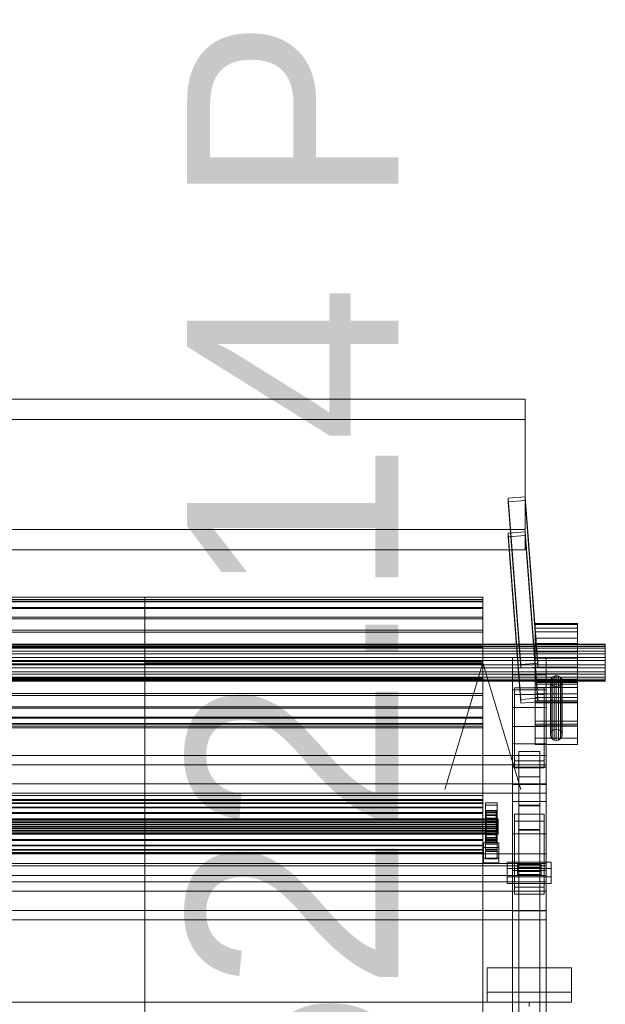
# Model space of a CAD drawing. Header units: millimetres. Extents: x -2233 to 61924, y -68080 to 6847.
# Tile 1021 of 1022: x 60913 to 61606, y 1118 to 2284. Entities that reach past the tile are written whole.
import ezdxf

# ---------------------------------------------------------------- set-up
doc = ezdxf.new("R2010")
doc.units = ezdxf.units.MM
doc.layers.add('COTAS_P', color=1, linetype='Continuous', lineweight=0)
doc.layers.add('lateral_C08', color=7, linetype='Continuous', lineweight=0)
doc.dimstyles.new('R19_100', dxfattribs={"dimtxt": 250, "dimasz": 150, "dimexe": 150, "dimexo": 80, "dimgap": 100, "dimtad": 1, "dimtih": 1, "dimtoh": 1, "dimdsep": 46, "dimcen": 0.09, "dimadec": 0, "dimazin": 0, "dimtfac": 1, "dimtdec": 4, "dimtofl": 0, "dimtmove": 0, "dimatfit": 3, "dimfxl": 1, "dimtolj": 1, "dimtzin": 0, "dimarcsym": 0})

# ---------------------------------------------------------------- blocks, each defined once
blk = doc.blocks.new('DIM_R27_16')
at = {"layer": 'COTAS_P'}
for p, q in [((61061.1, 1522.1), (61461.1, 1522.1)), ((61461.1, 1522.1), (61416.1, 1372.1)), ((61461.1, 0), (61461.1, 1522.1)), ((61461.1, 1522.1), (61506.1, 1372.1)), ((61461.1, 0), (61416.1, 150)), ((61461.1, 0), (61506.1, 150)), ((61061.1, 0), (61461.1, 0))]:
    blk.add_line(p, q, dxfattribs=at)
blk.add_text('1522.14 P', height=250, rotation=90, dxfattribs=at).set_placement((61361.1, 761.1))

msp = doc.modelspace()

# ---------------------------------------------------------------- linework, layer by layer
at = {"layer": 'lateral_C08'}
for p, q in [((61511.134, 1834.258), (60611.134, 1834.258)), ((61511.134, 1679.901), (61511.134, 1834.258)), ((61511.134, 1810.226), (61511.134, 1834.258)), ((60611.134, 1810.226), (61511.134, 1810.226)), ((61511.134, 1810.226), (61511.134, 1655.869)), ((61511.107, 1718.582), (61491.161, 1717.179)), ((61491.161, 1717.179), (61491.161, 1712.769)), ((61491.161, 1717.179), (61506.161, 1520.121)), ((61511.107, 1714.172), (61511.107, 1718.582)), ((61526.107, 1521.524), (61511.107, 1718.582)), ((61491.161, 1712.769), (61511.107, 1714.172)), ((61506.161, 1515.71), (61491.161, 1712.769)), ((61526.107, 1517.113), (61511.107, 1714.172)), ((60611.134, 1679.901), (61511.134, 1679.901)), ((61511.134, 1679.901), (61511.134, 1655.869)), ((61511.107, 1677.237), (61491.161, 1675.834)), ((61491.161, 1675.834), (61491.161, 1671.423)), ((61491.161, 1675.834), (61506.161, 1478.775)), ((61491.161, 1671.423), (61511.107, 1672.826)), ((61506.161, 1474.365), (61491.161, 1671.423)), ((61511.107, 1672.826), (61511.107, 1677.237)), ((61526.107, 1480.178), (61511.107, 1677.237)), ((61526.107, 1475.768), (61511.107, 1672.826)), ((61511.134, 1655.869), (60611.134, 1655.869)), ((60661.134, 1600), (61061.134, 1600)), ((61061.134, 1364.709), (61061.134, 1600)), ((61061.134, 1600), (61461.134, 1600)), ((61061.134, 1594.232), (61061.134, 1600)), ((61461.134, 1364.709), (61461.134, 1600)), ((61461.134, 1600), (61461.134, 1594.232)), ((60661.134, 1597.126), (61461.134, 1597.126)), ((60661.134, 1594.91), (61461.134, 1594.91)), ((61061.134, 1594.232), (60661.134, 1594.232)), ((60661.134, 1594.232), (61461.134, 1594.232)), ((60661.134, 1587.734), (61461.134, 1587.734)), ((60661.134, 1586.425), (61461.134, 1586.425)), ((61461.134, 1594.232), (61061.134, 1594.232)), ((61061.134, 1594.232), (61061.134, 1358.942)), ((61461.134, 1594.91), (61461.134, 1597.126)), ((61461.134, 1597.126), (61461.134, 1594.232)), ((61461.134, 1587.734), (61461.134, 1594.91)), ((61461.134, 1358.942), (61461.134, 1594.232)), ((61461.134, 1594.232), (61461.134, 1586.425)), ((61461.134, 1576.088), (61461.134, 1587.734)), ((61461.134, 1586.425), (61461.134, 1574.237)), ((60661.134, 1576.088), (61461.134, 1576.088)), ((61461.134, 1560.766), (61461.134, 1576.088)), ((60661.134, 1574.237), (61461.134, 1574.237)), ((61461.134, 1574.237), (61461.134, 1558.499)), ((61523.134, 1567.317), (61523.134, 1568.836)), ((61523.134, 1568.836), (61523.134, 1563.245)), ((61523.134, 1568.836), (61573.134, 1568.836)), ((61523.134, 1558.92), (61523.134, 1567.317)), ((61523.134, 1567.317), (61573.134, 1567.317)), ((61523.134, 1563.245), (61523.134, 1551.396)), ((61523.134, 1563.245), (61573.134, 1563.245)), ((61573.134, 1563.245), (61573.134, 1568.836)), ((61573.134, 1568.836), (61573.134, 1567.317)), ((61573.134, 1567.317), (61573.134, 1558.92)), ((61573.134, 1551.396), (61573.134, 1563.245)), ((60661.134, 1560.766), (61461.134, 1560.766)), ((60661.134, 1558.499), (61461.134, 1558.499)), ((61461.134, 1542.811), (61461.134, 1560.766)), ((61461.134, 1558.499), (61461.134, 1540.282)), ((61523.134, 1544.924), (61523.134, 1558.92)), ((61523.134, 1558.92), (61573.134, 1558.92)), ((61523.134, 1551.396), (61523.134, 1535.093)), ((61523.134, 1551.396), (61573.134, 1551.396)), ((61573.134, 1558.92), (61573.134, 1544.924)), ((61573.134, 1535.093), (61573.134, 1551.396)), ((60516.134, 1543.996), (61606.134, 1543.996)), ((60516.134, 1543.286), (61606.134, 1543.286)), ((60516.134, 1541.379), (61606.134, 1541.379)), ((61461.134, 1542.811), (60661.134, 1542.811)), ((60661.134, 1540.282), (61461.134, 1540.282)), ((61461.134, 1523.447), (61461.134, 1542.811)), ((61461.134, 1540.282), (61461.134, 1520.829)), ((61523.134, 1527.458), (61523.134, 1544.924)), ((61523.134, 1544.924), (61573.134, 1544.924)), ((61573.134, 1544.924), (61573.134, 1527.458)), ((61606.134, 1541.379), (61606.134, 1543.996)), ((61606.134, 1543.996), (61606.134, 1543.286)), ((61606.134, 1543.286), (61606.134, 1539.355)), ((61606.134, 1535.833), (61606.134, 1541.379)), ((60516.134, 1539.355), (61606.134, 1539.355)), ((60516.134, 1535.833), (61606.134, 1535.833)), ((60516.134, 1532.804), (61606.134, 1532.804)), ((61606.134, 1528.202), (60516.134, 1528.202)), ((61496.134, 1528.392), (61536.134, 1528.392)), ((61496.134, 1489.941), (61496.134, 1528.392)), ((61496.134, 1528.392), (61496.134, 1507.719)), ((61523.134, 1535.093), (61523.134, 1516.817)), ((61573.134, 1535.093), (61523.134, 1535.093)), ((61536.134, 1528.392), (61536.134, 1489.941)), ((61536.134, 1507.719), (61536.134, 1528.392)), ((61573.134, 1516.817), (61573.134, 1535.093)), ((61606.134, 1539.355), (61606.134, 1532.804)), ((61606.134, 1528.202), (61606.134, 1535.833)), ((61606.134, 1532.804), (61606.134, 1524.628)), ((61606.134, 1519.647), (61606.134, 1528.202)), ((60516.134, 1524.628), (61606.134, 1524.628)), ((60516.134, 1519.647), (61606.134, 1519.647)), ((60661.134, 1523.447), (61461.134, 1523.447)), ((60661.134, 1520.829), (61461.134, 1520.829)), ((61461.134, 1503.994), (61461.134, 1523.447)), ((61461.134, 1520.829), (61461.134, 1501.465)), ((61506.161, 1520.121), (61526.107, 1521.524)), ((61506.161, 1515.71), (61506.161, 1520.121)), ((61526.107, 1517.113), (61506.161, 1515.71)), ((61523.134, 1509.183), (61523.134, 1527.458)), ((61523.134, 1527.458), (61573.134, 1527.458)), ((61523.134, 1516.817), (61523.134, 1499.352)), ((61523.134, 1516.817), (61573.134, 1516.817)), ((61526.107, 1521.524), (61526.107, 1517.113)), ((61573.134, 1527.458), (61573.134, 1509.183)), ((61573.134, 1499.352), (61573.134, 1516.817)), ((61606.134, 1524.628), (61606.134, 1516.074)), ((61606.134, 1511.472), (61606.134, 1519.647)), ((60516.134, 1516.074), (61606.134, 1516.074)), ((60516.134, 1511.472), (61606.134, 1511.472)), ((60516.134, 1508.442), (61606.134, 1508.442)), ((60516.134, 1504.92), (61606.134, 1504.92)), ((61496.134, 1507.719), (61536.134, 1507.719)), ((61496.134, 1469.268), (61496.134, 1507.719)), ((61496.134, 1507.719), (61496.134, 1357.876)), ((61573.134, 1516.057), (61523.134, 1516.057)), ((61523.134, 1516.057), (61523.134, 1447.148)), ((61523.134, 1516.057), (61523.134, 1501.638)), ((61523.134, 1492.88), (61523.134, 1509.183)), ((61523.134, 1509.183), (61573.134, 1509.183)), ((61536.134, 1507.719), (61536.134, 1469.268)), ((61536.134, 1357.876), (61536.134, 1507.719)), ((61541.667, 1502.801), (61543.184, 1504.984)), ((61543.184, 1504.984), (61545.455, 1506.442)), ((61543.184, 1441.587), (61543.184, 1504.984)), ((61545.455, 1506.442), (61548.134, 1506.954)), ((61545.455, 1443.046), (61545.455, 1506.442)), ((61548.134, 1506.954), (61550.813, 1506.442)), ((61548.134, 1443.558), (61548.134, 1506.954)), ((61550.813, 1506.442), (61553.084, 1504.984)), ((61550.813, 1443.046), (61550.813, 1506.442)), ((61553.084, 1504.984), (61554.601, 1502.801)), ((61553.084, 1441.587), (61553.084, 1504.984)), ((61573.134, 1447.148), (61573.134, 1516.057)), ((61573.134, 1501.638), (61573.134, 1516.057)), ((61573.134, 1509.183), (61573.134, 1492.88)), ((61606.134, 1516.074), (61606.134, 1508.442)), ((61606.134, 1504.92), (61606.134, 1511.472)), ((61606.134, 1508.442), (61606.134, 1502.896)), ((61606.134, 1500.99), (61606.134, 1504.92)), ((60516.134, 1502.896), (61606.134, 1502.896)), ((60516.134, 1500.99), (61606.134, 1500.99)), ((60516.134, 1500.279), (61606.134, 1500.279)), ((60661.134, 1503.994), (61461.134, 1503.994)), ((60661.134, 1501.465), (61461.134, 1501.465)), ((61461.134, 1485.777), (61461.134, 1503.994)), ((61461.134, 1501.465), (61461.134, 1483.51)), ((61573.134, 1502.727), (61523.134, 1502.727)), ((61523.134, 1502.727), (61523.134, 1453.112)), ((61523.134, 1502.727), (61523.134, 1496.96)), ((61523.134, 1432.729), (61523.134, 1501.638)), ((61523.134, 1501.638), (61573.134, 1501.638)), ((61523.134, 1499.352), (61523.134, 1485.355)), ((61523.134, 1499.352), (61573.134, 1499.352)), ((61573.134, 1498.882), (61523.134, 1498.882)), ((61523.134, 1498.882), (61523.134, 1449.267)), ((61523.134, 1498.882), (61523.134, 1474.851)), ((61523.134, 1447.345), (61523.134, 1496.96)), ((61523.134, 1496.96), (61573.134, 1496.96)), ((61541.134, 1500.226), (61541.667, 1502.801)), ((61541.667, 1497.651), (61541.134, 1500.226)), ((61541.134, 1500.226), (61541.134, 1436.829)), ((61541.667, 1439.404), (61541.667, 1502.801)), ((61543.184, 1495.468), (61541.667, 1497.651)), ((61541.667, 1434.254), (61541.667, 1497.651)), ((61545.455, 1494.009), (61543.184, 1495.468)), ((61543.184, 1432.071), (61543.184, 1495.468)), ((61548.134, 1493.497), (61545.455, 1494.009)), ((61545.455, 1430.612), (61545.455, 1494.009)), ((61550.813, 1494.009), (61548.134, 1493.497)), ((61548.134, 1430.1), (61548.134, 1493.497)), ((61553.084, 1495.468), (61550.813, 1494.009)), ((61550.813, 1430.612), (61550.813, 1494.009)), ((61554.601, 1497.651), (61553.084, 1495.468)), ((61553.084, 1432.071), (61553.084, 1495.468)), ((61554.601, 1502.801), (61555.134, 1500.226)), ((61554.601, 1439.404), (61554.601, 1502.801)), ((61555.134, 1500.226), (61554.601, 1497.651)), ((61554.601, 1434.254), (61554.601, 1497.651)), ((61555.134, 1436.829), (61555.134, 1500.226)), ((61573.134, 1453.112), (61573.134, 1502.727)), ((61573.134, 1496.96), (61573.134, 1502.727)), ((61573.134, 1501.638), (61573.134, 1432.729)), ((61573.134, 1485.355), (61573.134, 1499.352)), ((61573.134, 1449.267), (61573.134, 1498.882)), ((61573.134, 1474.851), (61573.134, 1498.882)), ((61573.134, 1496.96), (61573.134, 1447.345)), ((61606.134, 1502.896), (61606.134, 1500.279)), ((61606.134, 1500.279), (61606.134, 1500.99)), ((60661.134, 1485.777), (61461.134, 1485.777)), ((60661.134, 1483.51), (61461.134, 1483.51)), ((61461.134, 1470.038), (61461.134, 1485.777)), ((61461.134, 1483.51), (61461.134, 1468.187)), ((61536.134, 1489.941), (61496.134, 1489.941)), ((61496.134, 1469.268), (61496.134, 1489.941)), ((61498.634, 1492.628), (61498.634, 1484.359)), ((61533.634, 1492.628), (61498.634, 1492.628)), ((61498.634, 1492.628), (61498.634, 1406.115)), ((61498.634, 1484.359), (61533.634, 1484.359)), ((61498.634, 1397.846), (61498.634, 1484.359)), ((61523.134, 1481.031), (61523.134, 1492.88)), ((61523.134, 1492.88), (61573.134, 1492.88)), ((61523.134, 1485.355), (61523.134, 1476.959)), ((61523.134, 1485.355), (61573.134, 1485.355)), ((61533.634, 1484.359), (61533.634, 1492.628)), ((61533.634, 1406.115), (61533.634, 1492.628)), ((61533.634, 1397.846), (61533.634, 1484.359)), ((61536.134, 1469.268), (61536.134, 1489.941)), ((61573.134, 1492.88), (61573.134, 1481.031)), ((61573.134, 1476.959), (61573.134, 1485.355)), ((60661.134, 1470.038), (61461.134, 1470.038)), ((61461.134, 1457.85), (61461.134, 1470.038)), ((61506.161, 1478.775), (61526.107, 1480.178)), ((61506.161, 1474.365), (61506.161, 1478.775)), ((61526.107, 1475.768), (61506.161, 1474.365)), ((61523.134, 1475.44), (61523.134, 1481.031)), ((61523.134, 1481.031), (61573.134, 1481.031)), ((61523.134, 1476.959), (61523.134, 1475.44)), ((61523.134, 1476.959), (61573.134, 1476.959)), ((61523.134, 1475.44), (61573.134, 1475.44)), ((61523.134, 1425.236), (61523.134, 1474.851)), ((61523.134, 1474.851), (61573.134, 1474.851)), ((61526.107, 1480.178), (61526.107, 1475.768)), ((61573.134, 1481.031), (61573.134, 1475.44)), ((61573.134, 1475.44), (61573.134, 1476.959)), ((61573.134, 1474.851), (61573.134, 1425.236)), ((60661.134, 1468.187), (61461.134, 1468.187)), ((61461.134, 1468.187), (61461.134, 1456.541)), ((61536.134, 1469.268), (61496.134, 1469.268)), ((61496.134, 1319.425), (61496.134, 1469.268)), ((61536.134, 1319.425), (61536.134, 1469.268)), ((60661.134, 1457.85), (61461.134, 1457.85)), ((60661.134, 1456.541), (61461.134, 1456.541)), ((60661.134, 1450.043), (61461.134, 1450.043)), ((60661.134, 1449.366), (61461.134, 1449.366)), ((60661.134, 1447.149), (61461.134, 1447.149)), ((61461.134, 1450.043), (61461.134, 1457.85)), ((61461.134, 1456.541), (61461.134, 1449.366)), ((61461.134, 1450.043), (61461.134, 307.905)), ((61461.134, 1450.043), (61461.134, 1445.237)), ((61461.134, 1447.149), (61461.134, 1450.043)), ((61461.134, 1449.366), (61461.134, 1447.149)), ((61496.134, 1446.684), (61536.134, 1446.684)), ((61496.134, 1398.621), (61496.134, 1446.684)), ((61496.134, 1446.684), (61496.134, 1426.012)), ((61523.134, 1453.112), (61573.134, 1453.112)), ((61523.134, 1447.345), (61523.134, 1453.112)), ((61523.134, 1449.267), (61573.134, 1449.267)), ((61523.134, 1425.236), (61523.134, 1449.267)), ((61573.134, 1447.345), (61523.134, 1447.345)), ((61523.134, 1447.148), (61573.134, 1447.148)), ((61523.134, 1432.729), (61523.134, 1447.148)), ((61536.134, 1446.684), (61536.134, 1398.621)), ((61536.134, 1426.012), (61536.134, 1446.684)), ((61573.134, 1453.112), (61573.134, 1447.345)), ((61573.134, 1449.267), (61573.134, 1425.236)), ((61573.134, 1447.148), (61573.134, 1432.729)), ((61461.134, 1445.237), (60661.134, 1445.237)), ((61461.134, 303.099), (61461.134, 1445.237)), ((61541.667, 1439.404), (61541.134, 1436.829)), ((61541.134, 1436.829), (61541.667, 1434.254)), ((61543.184, 1441.587), (61541.667, 1439.404)), ((61545.455, 1443.046), (61543.184, 1441.587)), ((61548.134, 1443.558), (61545.455, 1443.046)), ((61550.813, 1443.046), (61548.134, 1443.558)), ((61553.084, 1441.587), (61550.813, 1443.046)), ((61554.601, 1439.404), (61553.084, 1441.587)), ((61555.134, 1436.829), (61554.601, 1439.404)), ((61554.601, 1434.254), (61555.134, 1436.829)), ((61496.134, 1426.012), (61536.134, 1426.012)), ((61496.134, 1377.949), (61496.134, 1426.012)), ((61496.134, 1426.012), (61496.134, 1276.168)), ((61573.134, 1432.729), (61523.134, 1432.729)), ((61573.134, 1425.236), (61523.134, 1425.236)), ((61536.134, 1426.012), (61536.134, 1377.949)), ((61536.134, 1276.168), (61536.134, 1426.012)), ((61541.667, 1434.254), (61543.184, 1432.071)), ((61543.184, 1432.071), (61545.455, 1430.612)), ((61545.455, 1430.612), (61548.134, 1430.1)), ((61548.134, 1430.1), (61550.813, 1430.612)), ((61550.813, 1430.612), (61553.084, 1432.071)), ((61553.084, 1432.071), (61554.601, 1434.254)), ((61536.134, 1412.299), (60586.134, 1412.299)), ((61503.634, 1416.881), (61528.634, 1416.881)), ((61503.634, 1387.079), (61503.634, 1416.881)), ((61503.634, 1416.881), (61503.634, 1353.551)), ((61528.634, 1416.881), (61528.634, 1387.079)), ((61528.634, 1353.551), (61528.634, 1416.881)), ((61536.134, 1401.274), (61536.134, 1412.299)), ((61536.134, 1378.655), (61536.134, 1412.299)), ((60586.134, 1401.274), (61536.134, 1401.274)), ((61498.634, 1406.115), (61533.634, 1406.115)), ((61498.634, 1397.846), (61498.634, 1406.115)), ((61533.634, 1406.115), (61533.634, 1397.846)), ((61536.134, 1401.274), (61536.134, 1367.629)), ((61536.134, 1398.621), (61496.134, 1398.621)), ((61496.134, 1377.949), (61496.134, 1398.621)), ((61533.634, 1397.846), (61498.634, 1397.846)), ((61536.134, 1377.949), (61536.134, 1398.621)), ((60586.134, 1378.655), (61536.134, 1378.655)), ((61536.134, 1377.949), (61496.134, 1377.949)), ((61496.134, 1228.105), (61496.134, 1377.949)), ((61528.634, 1387.079), (61503.634, 1387.079)), ((61503.634, 1323.75), (61503.634, 1387.079)), ((61528.634, 1323.75), (61528.634, 1387.079)), ((61536.134, 1378.655), (61536.134, 1367.629)), ((61536.134, 1228.105), (61536.134, 1377.949)), ((61536.134, 1367.629), (60586.134, 1367.629)), ((60661.134, 1364.709), (61061.134, 1364.709)), ((61061.134, 1094.584), (61061.134, 1364.709)), ((61061.134, 1364.709), (61461.134, 1364.709)), ((61461.134, 1094.584), (61461.134, 1364.709)), ((61461.134, 1364.709), (61461.134, 1358.942)), ((61461.134, 1360.176), (60661.134, 1360.176)), ((61461.134, 1359.231), (60661.134, 1359.231)), ((61061.134, 1358.942), (60661.134, 1358.942)), ((61461.134, 1358.942), (60661.134, 1358.942)), ((61461.134, 1356.169), (60661.134, 1356.169)), ((61461.134, 1355.611), (60661.134, 1355.611)), ((61461.134, 1358.942), (61061.134, 1358.942)), ((61061.134, 1358.942), (61061.134, 1088.817)), ((61461.134, 1358.942), (61461.134, 1360.176)), ((61461.134, 1360.176), (61461.134, 1359.231)), ((61461.134, 1359.231), (61461.134, 1356.169)), ((61461.134, 1088.817), (61461.134, 1358.942)), ((61461.134, 1355.611), (61461.134, 1358.942)), ((61461.134, 1356.169), (61461.134, 1351.2)), ((61461.134, 1350.41), (61461.134, 1355.611)), ((61478.134, 1356.079), (61464.134, 1356.079)), ((61464.134, 1356.079), (61464.134, 1353.322)), ((61464.134, 1356.079), (61464.134, 1309.938)), ((61464.134, 1353.322), (61478.134, 1353.322)), ((61464.134, 1307.182), (61464.134, 1353.322)), ((61478.134, 1353.322), (61478.134, 1356.079)), ((61478.134, 1309.938), (61478.134, 1356.079)), ((61478.134, 1353.322), (61478.134, 1307.182)), ((61496.134, 1357.876), (61536.134, 1357.876)), ((61496.134, 1319.425), (61496.134, 1357.876)), ((61496.134, 1357.876), (61496.134, 1027.111)), ((61503.634, 1353.551), (61503.634, 1323.75)), ((61528.634, 1353.551), (61503.634, 1353.551)), ((61528.634, 1323.75), (61528.634, 1353.551)), ((61536.134, 1357.876), (61536.134, 1319.425)), ((61536.134, 1027.111), (61536.134, 1357.876)), ((61461.134, 1351.2), (60661.134, 1351.2)), ((61461.134, 1350.41), (60661.134, 1350.41)), ((61461.134, 1344.662), (60661.134, 1344.662)), ((61461.134, 1343.695), (60661.134, 1343.695)), ((61461.134, 1351.2), (61461.134, 1344.662)), ((61461.134, 1343.695), (61461.134, 1350.41)), ((61461.134, 1344.662), (61461.134, 1337.002)), ((61461.134, 1335.923), (61461.134, 1343.695)), ((61478.134, 1347.258), (61464.134, 1347.258)), ((61464.134, 1347.258), (61464.134, 1344.502)), ((61464.134, 1347.258), (61464.134, 1301.118)), ((61464.134, 1344.502), (61478.134, 1344.502)), ((61464.134, 1298.361), (61464.134, 1344.502)), ((61465.134, 1346.617), (61465.134, 1347.178)), ((61465.134, 1347.178), (61465.134, 1337.18)), ((61477.134, 1347.178), (61465.134, 1347.178)), ((61465.134, 1347.178), (61465.134, 1346.445)), ((61465.134, 1344.799), (61465.134, 1346.617)), ((61465.134, 1346.617), (61465.134, 1336.914)), ((61477.134, 1346.617), (61465.134, 1346.617)), ((61465.134, 1346.445), (61465.134, 1336.833)), ((61477.134, 1346.445), (61465.134, 1346.445)), ((61465.134, 1346.445), (61465.134, 1344.467)), ((61465.134, 1341.849), (61465.134, 1344.799)), ((61465.134, 1344.799), (61465.134, 1336.053)), ((61477.134, 1344.799), (61465.134, 1344.799)), ((61465.134, 1344.467), (61465.134, 1335.896)), ((61477.134, 1344.467), (61465.134, 1344.467)), ((61465.134, 1344.467), (61465.134, 1341.38)), ((61465.134, 1337.967), (61465.134, 1341.849)), ((61465.134, 1341.849), (61465.134, 1334.655)), ((61477.134, 1341.849), (61465.134, 1341.849)), ((61465.134, 1341.38), (61465.134, 1334.433)), ((61477.134, 1341.38), (61465.134, 1341.38)), ((61465.134, 1341.38), (61465.134, 1337.393)), ((61477.134, 1337.18), (61477.134, 1347.178)), ((61477.134, 1347.178), (61477.134, 1346.617)), ((61477.134, 1346.445), (61477.134, 1347.178)), ((61477.134, 1336.914), (61477.134, 1346.617)), ((61477.134, 1346.617), (61477.134, 1344.799)), ((61477.134, 1336.833), (61477.134, 1346.445)), ((61477.134, 1344.467), (61477.134, 1346.445)), ((61477.134, 1336.053), (61477.134, 1344.799)), ((61477.134, 1344.799), (61477.134, 1341.849)), ((61477.134, 1335.896), (61477.134, 1344.467)), ((61477.134, 1341.38), (61477.134, 1344.467)), ((61477.134, 1334.655), (61477.134, 1341.849)), ((61477.134, 1341.849), (61477.134, 1337.967)), ((61477.134, 1334.433), (61477.134, 1341.38)), ((61477.134, 1337.393), (61477.134, 1341.38)), ((61478.134, 1344.502), (61478.134, 1347.258)), ((61478.134, 1301.118), (61478.134, 1347.258)), ((61478.134, 1344.502), (61478.134, 1298.361)), ((61498.634, 1342.785), (61498.634, 1334.516)), ((61533.634, 1342.785), (61498.634, 1342.785)), ((61498.634, 1342.785), (61498.634, 1256.271)), ((61503.634, 1352.72), (61528.634, 1352.72)), ((61503.634, 1324.581), (61503.634, 1352.72)), ((61503.634, 1352.72), (61503.634, 935.441)), ((61528.634, 1352.72), (61528.634, 1324.581)), ((61528.634, 935.441), (61528.634, 1352.72)), ((61533.634, 1334.516), (61533.634, 1342.785)), ((61533.634, 1256.271), (61533.634, 1342.785)), ((61479.134, 1337.18), (60643.134, 1337.18)), ((61479.134, 1336.914), (60643.134, 1336.914)), ((61479.134, 1336.833), (60643.134, 1336.833)), ((61479.134, 1336.053), (60643.134, 1336.053)), ((61479.134, 1335.896), (60643.134, 1335.896)), ((61479.134, 1334.655), (60643.134, 1334.655)), ((61479.134, 1334.433), (60643.134, 1334.433)), ((61479.134, 1332.816), (60643.134, 1332.816)), ((61479.134, 1332.544), (60643.134, 1332.544)), ((60643.134, 1330.662), (61479.134, 1330.662)), ((61479.134, 1330.358), (60643.134, 1330.358)), ((60661.134, 1337.002), (61461.134, 1337.002)), ((61461.134, 1335.923), (60661.134, 1335.923)), ((61461.134, 1337.002), (61461.134, 1328.74)), ((61461.134, 1327.623), (61461.134, 1335.923)), ((61465.134, 1333.418), (61465.134, 1337.967)), ((61465.134, 1337.967), (61465.134, 1332.816)), ((61477.134, 1337.967), (61465.134, 1337.967)), ((61465.134, 1337.393), (61465.134, 1332.544)), ((61477.134, 1337.393), (61465.134, 1337.393)), ((61465.134, 1337.393), (61465.134, 1332.778)), ((61465.134, 1337.18), (61465.134, 1336.914)), ((61465.134, 1337.18), (61477.134, 1337.18)), ((61465.134, 1336.833), (61465.134, 1337.18)), ((61465.134, 1336.914), (61465.134, 1336.053)), ((61465.134, 1336.914), (61477.134, 1336.914)), ((61465.134, 1336.833), (61477.134, 1336.833)), ((61465.134, 1335.896), (61465.134, 1336.833)), ((61465.134, 1336.053), (61465.134, 1334.655)), ((61465.134, 1336.053), (61477.134, 1336.053)), ((61465.134, 1335.896), (61477.134, 1335.896)), ((61465.134, 1334.433), (61465.134, 1335.896)), ((61465.134, 1334.655), (61465.134, 1332.816)), ((61465.134, 1334.655), (61477.134, 1334.655)), ((61465.134, 1334.433), (61477.134, 1334.433)), ((61465.134, 1332.544), (61465.134, 1334.433)), ((61465.134, 1330.662), (61465.134, 1333.418)), ((61465.134, 1333.418), (61477.134, 1333.418)), ((61465.134, 1328.513), (61465.134, 1333.418)), ((61465.134, 1332.816), (61465.134, 1330.662)), ((61465.134, 1332.816), (61477.134, 1332.816)), ((61465.134, 1332.778), (61465.134, 1330.358)), ((61477.134, 1332.778), (61465.134, 1332.778)), ((61465.134, 1332.778), (61465.134, 1327.85)), ((61465.134, 1332.544), (61477.134, 1332.544)), ((61465.134, 1330.358), (61465.134, 1332.544)), ((61477.134, 1330.662), (61465.134, 1330.662)), ((61465.134, 1330.662), (61465.134, 1328.338)), ((61465.134, 1330.358), (61477.134, 1330.358)), ((61465.134, 1328.024), (61465.134, 1330.358)), ((61477.134, 1332.816), (61477.134, 1337.967)), ((61477.134, 1337.967), (61477.134, 1333.418)), ((61477.134, 1332.544), (61477.134, 1337.393)), ((61477.134, 1332.778), (61477.134, 1337.393)), ((61477.134, 1336.914), (61477.134, 1337.18)), ((61477.134, 1337.18), (61477.134, 1336.833)), ((61477.134, 1336.053), (61477.134, 1336.914)), ((61477.134, 1336.833), (61477.134, 1335.896)), ((61477.134, 1334.655), (61477.134, 1336.053)), ((61477.134, 1335.896), (61477.134, 1334.433)), ((61477.134, 1332.816), (61477.134, 1334.655)), ((61477.134, 1334.433), (61477.134, 1332.544)), ((61477.134, 1333.418), (61477.134, 1330.662)), ((61477.134, 1333.418), (61477.134, 1328.513)), ((61477.134, 1330.662), (61477.134, 1332.816)), ((61477.134, 1330.358), (61477.134, 1332.778)), ((61477.134, 1327.85), (61477.134, 1332.778)), ((61477.134, 1332.544), (61477.134, 1330.358)), ((61477.134, 1328.338), (61477.134, 1330.662)), ((61477.134, 1330.358), (61477.134, 1328.024)), ((61479.134, 1336.833), (61479.134, 1337.18)), ((61479.134, 1337.18), (61479.134, 1336.914)), ((61479.134, 1336.914), (61479.134, 1336.053)), ((61479.134, 1335.896), (61479.134, 1336.833)), ((61479.134, 1336.053), (61479.134, 1334.655)), ((61479.134, 1334.433), (61479.134, 1335.896)), ((61479.134, 1334.655), (61479.134, 1332.816)), ((61479.134, 1332.544), (61479.134, 1334.433)), ((61479.134, 1332.816), (61479.134, 1330.662)), ((61479.134, 1330.358), (61479.134, 1332.544)), ((61479.134, 1330.662), (61479.134, 1328.338)), ((61479.134, 1328.024), (61479.134, 1330.358)), ((61498.634, 1334.516), (61533.634, 1334.516)), ((61498.634, 1248.002), (61498.634, 1334.516)), ((61533.634, 1248.002), (61533.634, 1334.516)), ((61479.134, 1328.338), (60643.134, 1328.338)), ((61479.134, 1328.024), (60643.134, 1328.024)), ((61479.134, 1326.004), (60643.134, 1326.004)), ((61479.134, 1325.7), (60643.134, 1325.7)), ((61479.134, 1323.818), (60643.134, 1323.818)), ((61479.134, 1323.546), (60643.134, 1323.546)), ((61479.134, 1321.929), (60643.134, 1321.929)), ((61479.134, 1321.707), (60643.134, 1321.707)), ((61479.134, 1320.467), (60643.134, 1320.467)), ((61479.134, 1320.31), (60643.134, 1320.31)), ((61479.134, 1319.53), (60643.134, 1319.53)), ((61479.134, 1319.448), (60643.134, 1319.448)), ((61479.134, 1319.183), (60643.134, 1319.183)), ((61461.134, 1328.74), (60661.134, 1328.74)), ((61461.134, 1327.623), (60661.134, 1327.623)), ((61461.134, 1320.44), (60661.134, 1320.44)), ((61461.134, 1319.361), (60661.134, 1319.361)), ((61461.134, 1328.74), (61461.134, 1320.44)), ((61461.134, 1319.361), (61461.134, 1327.623)), ((61461.134, 1320.44), (61461.134, 1312.667)), ((61461.134, 1311.7), (61461.134, 1319.361)), ((61465.134, 1323.585), (61465.134, 1328.513)), ((61465.134, 1328.513), (61465.134, 1328.338)), ((61477.134, 1328.513), (61465.134, 1328.513)), ((61465.134, 1328.338), (61465.134, 1326.004)), ((61465.134, 1328.338), (61477.134, 1328.338)), ((61465.134, 1327.85), (61465.134, 1328.024)), ((61465.134, 1328.024), (61477.134, 1328.024)), ((61465.134, 1325.7), (61465.134, 1328.024)), ((61477.134, 1327.85), (61465.134, 1327.85)), ((61465.134, 1327.85), (61465.134, 1322.944)), ((61465.134, 1323.585), (61465.134, 1326.004)), ((61465.134, 1326.004), (61465.134, 1323.818)), ((61465.134, 1326.004), (61477.134, 1326.004)), ((61465.134, 1322.944), (61465.134, 1325.7)), ((61465.134, 1325.7), (61477.134, 1325.7)), ((61465.134, 1323.546), (61465.134, 1325.7)), ((61465.134, 1318.97), (61465.134, 1323.818)), ((61465.134, 1323.818), (61465.134, 1321.929)), ((61465.134, 1323.818), (61477.134, 1323.818)), ((61465.134, 1318.97), (61465.134, 1323.585)), ((61477.134, 1323.585), (61465.134, 1323.585)), ((61465.134, 1318.395), (61465.134, 1323.546)), ((61465.134, 1323.546), (61477.134, 1323.546)), ((61465.134, 1321.707), (61465.134, 1323.546)), ((61477.134, 1322.944), (61465.134, 1322.944)), ((61465.134, 1322.944), (61465.134, 1318.395)), ((61465.134, 1314.983), (61465.134, 1321.929)), ((61465.134, 1321.929), (61465.134, 1320.467)), ((61465.134, 1321.929), (61477.134, 1321.929)), ((61465.134, 1314.514), (61465.134, 1321.707)), ((61465.134, 1321.707), (61477.134, 1321.707)), ((61465.134, 1320.31), (61465.134, 1321.707)), ((61465.134, 1311.895), (61465.134, 1320.467)), ((61465.134, 1320.467), (61465.134, 1319.53)), ((61465.134, 1320.467), (61477.134, 1320.467)), ((61465.134, 1311.563), (61465.134, 1320.31)), ((61465.134, 1320.31), (61477.134, 1320.31)), ((61465.134, 1319.448), (61465.134, 1320.31)), ((61465.134, 1309.917), (61465.134, 1319.53)), ((61465.134, 1319.53), (61465.134, 1319.183)), ((61465.134, 1319.53), (61477.134, 1319.53)), ((61465.134, 1309.746), (61465.134, 1319.448)), ((61465.134, 1319.448), (61477.134, 1319.448)), ((61465.134, 1319.183), (61465.134, 1319.448)), ((61465.134, 1309.184), (61465.134, 1319.183)), ((61465.134, 1319.183), (61477.134, 1319.183)), ((61465.134, 1314.983), (61465.134, 1318.97)), ((61477.134, 1318.97), (61465.134, 1318.97)), ((61477.134, 1318.395), (61465.134, 1318.395)), ((61465.134, 1318.395), (61465.134, 1314.514)), ((61477.134, 1328.338), (61477.134, 1328.513)), ((61477.134, 1328.513), (61477.134, 1323.585)), ((61477.134, 1326.004), (61477.134, 1328.338)), ((61477.134, 1328.024), (61477.134, 1327.85)), ((61477.134, 1328.024), (61477.134, 1325.7)), ((61477.134, 1322.944), (61477.134, 1327.85)), ((61477.134, 1323.818), (61477.134, 1326.004)), ((61477.134, 1326.004), (61477.134, 1323.585)), ((61477.134, 1325.7), (61477.134, 1322.944)), ((61477.134, 1325.7), (61477.134, 1323.546)), ((61477.134, 1321.929), (61477.134, 1323.818)), ((61477.134, 1323.818), (61477.134, 1318.97)), ((61477.134, 1323.585), (61477.134, 1318.97)), ((61477.134, 1323.546), (61477.134, 1318.395)), ((61477.134, 1323.546), (61477.134, 1321.707)), ((61477.134, 1318.395), (61477.134, 1322.944)), ((61477.134, 1320.467), (61477.134, 1321.929)), ((61477.134, 1321.929), (61477.134, 1314.983)), ((61477.134, 1321.707), (61477.134, 1314.514)), ((61477.134, 1321.707), (61477.134, 1320.31)), ((61477.134, 1319.53), (61477.134, 1320.467)), ((61477.134, 1320.467), (61477.134, 1311.895)), ((61477.134, 1320.31), (61477.134, 1311.563)), ((61477.134, 1320.31), (61477.134, 1319.448)), ((61477.134, 1319.183), (61477.134, 1319.53)), ((61477.134, 1319.53), (61477.134, 1309.917)), ((61477.134, 1319.448), (61477.134, 1309.746)), ((61477.134, 1319.448), (61477.134, 1319.183)), ((61477.134, 1319.183), (61477.134, 1309.184)), ((61477.134, 1318.97), (61477.134, 1314.983)), ((61477.134, 1314.514), (61477.134, 1318.395)), ((61479.134, 1328.338), (61479.134, 1326.004)), ((61479.134, 1325.7), (61479.134, 1328.024)), ((61479.134, 1326.004), (61479.134, 1323.818)), ((61479.134, 1323.546), (61479.134, 1325.7)), ((61479.134, 1323.818), (61479.134, 1321.929)), ((61479.134, 1321.707), (61479.134, 1323.546)), ((61479.134, 1321.929), (61479.134, 1320.467)), ((61479.134, 1320.31), (61479.134, 1321.707)), ((61479.134, 1320.467), (61479.134, 1319.53)), ((61479.134, 1319.448), (61479.134, 1320.31)), ((61479.134, 1319.53), (61479.134, 1319.183)), ((61479.134, 1319.183), (61479.134, 1319.448)), ((61536.134, 1319.425), (61496.134, 1319.425)), ((61496.134, 988.66), (61496.134, 1319.425)), ((61528.634, 1324.581), (61503.634, 1324.581)), ((61503.634, 907.303), (61503.634, 1324.581)), ((61503.634, 1323.75), (61528.634, 1323.75)), ((61528.634, 907.303), (61528.634, 1324.581)), ((61536.134, 988.66), (61536.134, 1319.425)), ((61461.134, 1312.667), (60661.134, 1312.667)), ((61461.134, 1311.7), (60661.134, 1311.7)), ((61461.134, 1312.667), (61461.134, 1305.952)), ((61461.134, 1305.162), (61461.134, 1311.7)), ((61462.134, 1308.829), (61462.134, 1303.316)), ((61480.134, 1308.829), (61462.134, 1308.829)), ((61462.134, 1308.829), (61462.134, 1290.565)), ((61478.134, 1312.687), (61464.134, 1312.687)), ((61464.134, 1312.687), (61464.134, 1299.457)), ((61464.134, 1312.687), (61464.134, 1303.075)), ((61464.134, 1307.182), (61464.134, 1309.938)), ((61464.134, 1309.938), (61478.134, 1309.938)), ((61478.134, 1307.182), (61464.134, 1307.182)), ((61465.134, 1311.895), (61465.134, 1314.983)), ((61477.134, 1314.983), (61465.134, 1314.983)), ((61477.134, 1314.514), (61465.134, 1314.514)), ((61465.134, 1314.514), (61465.134, 1311.563)), ((61465.134, 1309.917), (61465.134, 1311.895)), ((61477.134, 1311.895), (61465.134, 1311.895)), ((61477.134, 1311.563), (61465.134, 1311.563)), ((61465.134, 1311.563), (61465.134, 1309.746)), ((61465.134, 1309.184), (61465.134, 1309.917)), ((61477.134, 1309.917), (61465.134, 1309.917)), ((61477.134, 1309.746), (61465.134, 1309.746)), ((61465.134, 1309.746), (61465.134, 1309.184)), ((61477.134, 1309.184), (61465.134, 1309.184)), ((61477.134, 1314.983), (61477.134, 1311.895)), ((61477.134, 1311.563), (61477.134, 1314.514)), ((61477.134, 1311.895), (61477.134, 1309.917)), ((61477.134, 1309.746), (61477.134, 1311.563)), ((61477.134, 1309.917), (61477.134, 1309.184)), ((61477.134, 1309.184), (61477.134, 1309.746)), ((61478.134, 1299.457), (61478.134, 1312.687)), ((61478.134, 1303.075), (61478.134, 1312.687)), ((61478.134, 1309.938), (61478.134, 1307.182)), ((61480.134, 1303.316), (61480.134, 1308.829)), ((61480.134, 1290.565), (61480.134, 1308.829)), ((61536.134, 1295.771), (60586.134, 1295.771)), ((61461.134, 1305.952), (60661.134, 1305.952)), ((61461.134, 1305.162), (60661.134, 1305.162)), ((61461.134, 1300.752), (60661.134, 1300.752)), ((61461.134, 1300.193), (60661.134, 1300.193)), ((61461.134, 1297.421), (60661.134, 1297.421)), ((61461.134, 1297.132), (60661.134, 1297.132)), ((61461.134, 1296.186), (60661.134, 1296.186)), ((61461.134, 1305.952), (61461.134, 1300.752)), ((61461.134, 1300.193), (61461.134, 1305.162)), ((61461.134, 1300.752), (61461.134, 1297.421)), ((61461.134, 1297.132), (61461.134, 1300.193)), ((61461.134, 1297.421), (61461.134, 1296.186)), ((61461.134, 1296.186), (61461.134, 1297.132)), ((61462.134, 1303.316), (61480.134, 1303.316)), ((61462.134, 1285.052), (61462.134, 1303.316)), ((61464.134, 1289.844), (61464.134, 1303.075)), ((61464.134, 1303.075), (61478.134, 1303.075)), ((61464.134, 1298.361), (61464.134, 1301.118)), ((61464.134, 1301.118), (61478.134, 1301.118)), ((61464.134, 1299.457), (61478.134, 1299.457)), ((61464.134, 1289.844), (61464.134, 1299.457)), ((61478.134, 1298.361), (61464.134, 1298.361)), ((61478.134, 1303.075), (61478.134, 1289.844)), ((61478.134, 1301.118), (61478.134, 1298.361)), ((61478.134, 1299.457), (61478.134, 1289.844)), ((61480.134, 1285.052), (61480.134, 1303.316)), ((61536.134, 1281.768), (61536.134, 1295.771)), ((61536.134, 1284.235), (61536.134, 1295.771)), ((60586.134, 1284.235), (61536.134, 1284.235)), ((61462.134, 1290.565), (61480.134, 1290.565)), ((61462.134, 1285.052), (61462.134, 1290.565)), ((61480.134, 1285.052), (61462.134, 1285.052)), ((61478.134, 1289.844), (61464.134, 1289.844)), ((61480.134, 1290.565), (61480.134, 1285.052)), ((61542.134, 1286.055), (61490.134, 1286.055)), ((61490.134, 1286.055), (61490.134, 1268.414)), ((61490.134, 1286.055), (61490.134, 1278.365)), ((61530.134, 1283.291), (61502.134, 1283.291)), ((61502.134, 1283.291), (61502.134, 1275.022)), ((61502.134, 1283.291), (61502.134, 1279.446)), ((61530.134, 1275.022), (61530.134, 1283.291)), ((61530.134, 1279.446), (61530.134, 1283.291)), ((61536.134, 1284.235), (61536.134, 1270.233)), ((61542.134, 1268.414), (61542.134, 1286.055)), ((61542.134, 1278.365), (61542.134, 1286.055)), ((60586.134, 1281.768), (61536.134, 1281.768)), ((61490.134, 1260.724), (61490.134, 1278.365)), ((61490.134, 1278.365), (61542.134, 1278.365)), ((61496.134, 1276.168), (61536.134, 1276.168)), ((61496.134, 1228.105), (61496.134, 1276.168)), ((61496.134, 1276.168), (61496.134, 945.403)), ((61502.134, 1271.177), (61502.134, 1279.446)), ((61502.134, 1279.446), (61530.134, 1279.446)), ((61502.134, 1275.022), (61530.134, 1275.022)), ((61502.134, 1271.177), (61502.134, 1275.022)), ((61530.134, 1279.446), (61530.134, 1271.177)), ((61530.134, 1275.022), (61530.134, 1271.177)), ((61536.134, 1281.768), (61536.134, 1270.233)), ((61536.134, 1276.168), (61536.134, 1228.105)), ((61536.134, 945.403), (61536.134, 1276.168)), ((61542.134, 1278.365), (61542.134, 1260.724)), ((61536.134, 1270.233), (60586.134, 1270.233)), ((61536.134, 1262.456), (60586.134, 1262.456)), ((61490.134, 1268.414), (61542.134, 1268.414)), ((61490.134, 1260.724), (61490.134, 1268.414)), ((61542.134, 1260.724), (61490.134, 1260.724)), ((61530.134, 1271.177), (61502.134, 1271.177)), ((61536.134, 1251.43), (61536.134, 1262.456)), ((61536.134, 1228.812), (61536.134, 1262.456)), ((61542.134, 1268.414), (61542.134, 1260.724)), ((60586.134, 1251.43), (61536.134, 1251.43)), ((61498.634, 1256.271), (61533.634, 1256.271)), ((61498.634, 1248.002), (61498.634, 1256.271)), ((61533.634, 1256.271), (61533.634, 1248.002)), ((61536.134, 1251.43), (61536.134, 1217.786)), ((61533.634, 1248.002), (61498.634, 1248.002)), ((60586.134, 1228.812), (61536.134, 1228.812)), ((61536.134, 1228.105), (61496.134, 1228.105)), ((61496.134, 897.34), (61496.134, 1228.105)), ((61536.134, 1228.812), (61536.134, 1217.786)), ((61536.134, 897.34), (61536.134, 1228.105)), ((61536.134, 1217.786), (60586.134, 1217.786)), ((61566.134, 1160.713), (61466.134, 1160.713)), ((61466.134, 1160.713), (61466.134, 1132.038)), ((61466.134, 1160.713), (61466.134, 1120.038)), ((61566.134, 1132.038), (61566.134, 1160.713)), ((61566.134, 1120.038), (61566.134, 1160.713)), ((61466.134, 1132.038), (61566.134, 1132.038)), ((61466.134, 1120.038), (61466.134, 1132.038)), ((61566.134, 1132.038), (61566.134, 1120.038)), ((60606.134, 1120.038), (61516.134, 1120.038)), ((61566.134, 1120.038), (61466.134, 1120.038)), ((61516.134, 1120.038), (61516.134, 1115.038))]:
    msp.add_line(p, q, dxfattribs=at)

# ---------------------------------------------------------------- dimensions: what is measured, and where the dimension line sits
at = {"layer": 'COTAS_P'}
dim = msp.add_aligned_dim(p1=(61061.134, 0), p2=(61061.134, 1522.138), distance=-400, text='<> P', dimstyle='R19_100', dxfattribs=at)
dim.commit()
dim.dimension.update_dxf_attribs({"geometry": 'DIM_R27_16', "text_midpoint": (61461.134, 761.069)})

doc.saveas('drawing.dxf')
